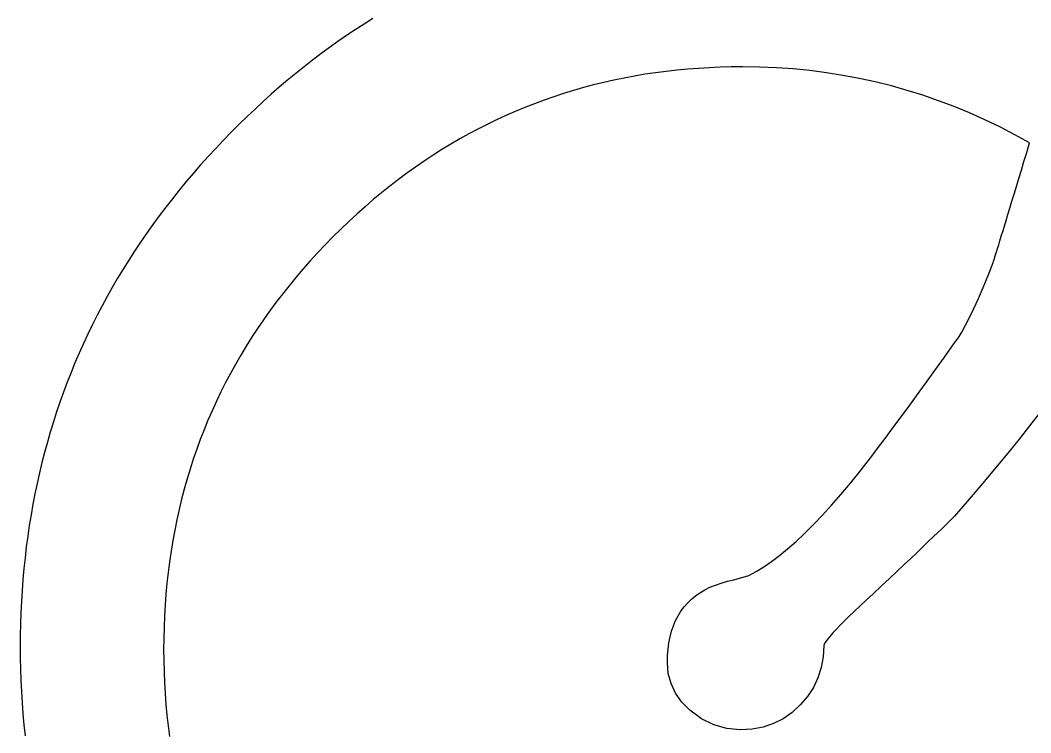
# Model space of a CAD drawing. Extents: x 99982 to 100176, y 99905 to 100011.
# Drawn here: x 100026.18068 to 100026.22882, y 99978.90525 to 99978.93918 of the extents above; entities that cross this region are included whole.
import ezdxf

# ---------------------------------------------------------------- set-up
doc = ezdxf.new("R2010")
doc.units = 0
doc.layers.add('TR_SN_ConstructionSigns', color=7, linetype='Continuous')

msp = doc.modelspace()

# ---------------------------------------------------------------- linework, layer by layer
at = {"layer": 'TR_SN_ConstructionSigns'}
for p, q in [((100026.19706, 99978.938999), (100026.196643, 99978.93873)), ((100026.197479, 99978.939261), (100026.19706, 99978.938999)), ((100026.196643, 99978.93873), (100026.19623, 99978.938454)), ((100026.195819, 99978.938171), (100026.195411, 99978.937881)), ((100026.19623, 99978.938454), (100026.195819, 99978.938171)), ((100026.195006, 99978.937584), (100026.194604, 99978.93728)), ((100026.195411, 99978.937881), (100026.195006, 99978.937584)), ((100026.194604, 99978.93728), (100026.194204, 99978.936969)), ((100026.193808, 99978.936651), (100026.193414, 99978.936326)), ((100026.194204, 99978.936969), (100026.193808, 99978.936651)), ((100026.210444, 99978.936607), (100026.209947, 99978.936523)), ((100026.210945, 99978.936681), (100026.210444, 99978.936607)), ((100026.21145, 99978.936747), (100026.210945, 99978.936681)), ((100026.211958, 99978.936804), (100026.21145, 99978.936747)), ((100026.21247, 99978.936852), (100026.211958, 99978.936804)), ((100026.212986, 99978.936891), (100026.21247, 99978.936852)), ((100026.213505, 99978.936922), (100026.212986, 99978.936891)), ((100026.214028, 99978.936944), (100026.213505, 99978.936922)), ((100026.214554, 99978.936957), (100026.214028, 99978.936944)), ((100026.215084, 99978.936961), (100026.214554, 99978.936957)), ((100026.215898, 99978.93695), (100026.215084, 99978.936961)), ((100026.216705, 99978.936917), (100026.215898, 99978.93695)), ((100026.217506, 99978.936861), (100026.216705, 99978.936917)), ((100026.218301, 99978.936782), (100026.217506, 99978.936861)), ((100026.21909, 99978.936682), (100026.218301, 99978.936782)), ((100026.219872, 99978.936559), (100026.21909, 99978.936682)), ((100026.220648, 99978.936413), (100026.219872, 99978.936559)), ((100026.193414, 99978.936326), (100026.193023, 99978.935994)), ((100026.207994, 99978.936103), (100026.207515, 99978.935976)), ((100026.208477, 99978.936221), (100026.207994, 99978.936103)), ((100026.208963, 99978.936331), (100026.208477, 99978.936221)), ((100026.209453, 99978.936431), (100026.208963, 99978.936331)), ((100026.209947, 99978.936523), (100026.209453, 99978.936431)), ((100026.221417, 99978.936246), (100026.220648, 99978.936413)), ((100026.222181, 99978.936056), (100026.221417, 99978.936246)), ((100026.222938, 99978.935843), (100026.222181, 99978.936056)), ((100026.192635, 99978.935655), (100026.19225, 99978.935309)), ((100026.193023, 99978.935994), (100026.192635, 99978.935655)), ((100026.206568, 99978.935696), (100026.2061, 99978.935543)), ((100026.20704, 99978.93584), (100026.206568, 99978.935696)), ((100026.207515, 99978.935976), (100026.20704, 99978.93584)), ((100026.223688, 99978.935609), (100026.222938, 99978.935843)), ((100026.224433, 99978.935351), (100026.223688, 99978.935609)), ((100026.19225, 99978.935309), (100026.191868, 99978.934956)), ((100026.205175, 99978.93521), (100026.204718, 99978.93503)), ((100026.205636, 99978.935381), (100026.205175, 99978.93521)), ((100026.2061, 99978.935543), (100026.205636, 99978.935381)), ((100026.225171, 99978.935072), (100026.224433, 99978.935351)), ((100026.191868, 99978.934956), (100026.191488, 99978.934597)), ((100026.203814, 99978.934645), (100026.203368, 99978.934439)), ((100026.204264, 99978.934842), (100026.203814, 99978.934645)), ((100026.204718, 99978.93503), (100026.204264, 99978.934842)), ((100026.225903, 99978.93477), (100026.225171, 99978.935072)), ((100026.226628, 99978.934446), (100026.225903, 99978.93477)), ((100026.191111, 99978.93423), (100026.190738, 99978.933856)), ((100026.191488, 99978.934597), (100026.191111, 99978.93423)), ((100026.202925, 99978.934225), (100026.202486, 99978.934002)), ((100026.203368, 99978.934439), (100026.202925, 99978.934225)), ((100026.227347, 99978.934099), (100026.226628, 99978.934446)), ((100026.190738, 99978.933856), (100026.190362, 99978.93347)), ((100026.202051, 99978.93377), (100026.201619, 99978.933529)), ((100026.202486, 99978.934002), (100026.202051, 99978.93377)), ((100026.22806, 99978.93373), (100026.227347, 99978.934099)), ((100026.228767, 99978.933339), (100026.22806, 99978.93373)), ((100026.190362, 99978.93347), (100026.189993, 99978.933081)), ((100026.201191, 99978.933279), (100026.200767, 99978.933021)), ((100026.201619, 99978.933529), (100026.201191, 99978.933279)), ((100026.22863, 99978.932887), (100026.228767, 99978.933339)), ((100026.189631, 99978.932689), (100026.189277, 99978.932295)), ((100026.189993, 99978.933081), (100026.189631, 99978.932689)), ((100026.200346, 99978.932754), (100026.199929, 99978.932478)), ((100026.200767, 99978.933021), (100026.200346, 99978.932754)), ((100026.228499, 99978.932454), (100026.22863, 99978.932887)), ((100026.189277, 99978.932295), (100026.18893, 99978.931897)), ((100026.199929, 99978.932478), (100026.199515, 99978.932193)), ((100026.228374, 99978.932039), (100026.228499, 99978.932454)), ((100026.18893, 99978.931897), (100026.18859, 99978.931496)), ((100026.199106, 99978.9319), (100026.198699, 99978.931598)), ((100026.199515, 99978.932193), (100026.199106, 99978.9319)), ((100026.228254, 99978.931642), (100026.228374, 99978.932039)), ((100026.18859, 99978.931496), (100026.188257, 99978.931093)), ((100026.198297, 99978.931287), (100026.197898, 99978.930967)), ((100026.198699, 99978.931598), (100026.198297, 99978.931287)), ((100026.22803, 99978.930904), (100026.228139, 99978.931264)), ((100026.228139, 99978.931264), (100026.228254, 99978.931642)), ((100026.188257, 99978.931093), (100026.187931, 99978.930686)), ((100026.197898, 99978.930967), (100026.197503, 99978.930639)), ((100026.227927, 99978.930562), (100026.22803, 99978.930904)), ((100026.187612, 99978.930277), (100026.187301, 99978.929865)), ((100026.187931, 99978.930686), (100026.187612, 99978.930277)), ((100026.197111, 99978.930302), (100026.196723, 99978.929956)), ((100026.197503, 99978.930639), (100026.197111, 99978.930302)), ((100026.227828, 99978.930239), (100026.227927, 99978.930562)), ((100026.187301, 99978.929865), (100026.186997, 99978.929449)), ((100026.196723, 99978.929956), (100026.196339, 99978.929601)), ((100026.227649, 99978.929648), (100026.227736, 99978.929934)), ((100026.227736, 99978.929934), (100026.227828, 99978.930239)), ((100026.186997, 99978.929449), (100026.186699, 99978.929031)), ((100026.196339, 99978.929601), (100026.195958, 99978.929238)), ((100026.227491, 99978.92913), (100026.227567, 99978.92938)), ((100026.227567, 99978.92938), (100026.227649, 99978.929648)), ((100026.186699, 99978.929031), (100026.186409, 99978.92861)), ((100026.195581, 99978.928866), (100026.19521, 99978.928487)), ((100026.195958, 99978.929238), (100026.195581, 99978.928866)), ((100026.227355, 99978.928686), (100026.22742, 99978.928899)), ((100026.22742, 99978.928899), (100026.227491, 99978.92913)), ((100026.186409, 99978.92861), (100026.186127, 99978.928186)), ((100026.19521, 99978.928487), (100026.194848, 99978.928105)), ((100026.227241, 99978.928316), (100026.227296, 99978.928492)), ((100026.227296, 99978.928492), (100026.227355, 99978.928686)), ((100026.186127, 99978.928186), (100026.185851, 99978.927759)), ((100026.194848, 99978.928105), (100026.194495, 99978.927719)), ((100026.227079, 99978.927796), (100026.227112, 99978.927898)), ((100026.227112, 99978.927898), (100026.227149, 99978.928019)), ((100026.227149, 99978.928019), (100026.227193, 99978.928158)), ((100026.227193, 99978.928158), (100026.227241, 99978.928316)), ((100026.185851, 99978.927759), (100026.185582, 99978.927329)), ((100026.194495, 99978.927719), (100026.19415, 99978.92733)), ((100026.226787, 99978.927026), (100026.227031, 99978.927646)), ((100026.227031, 99978.927646), (100026.227053, 99978.927712)), ((100026.227053, 99978.927712), (100026.227079, 99978.927796)), ((100026.185582, 99978.927329), (100026.185321, 99978.926896)), ((100026.193814, 99978.926936), (100026.193487, 99978.926539)), ((100026.19415, 99978.92733), (100026.193814, 99978.926936)), ((100026.226552, 99978.926455), (100026.226787, 99978.927026)), ((100026.185067, 99978.926461), (100026.18482, 99978.926022)), ((100026.185321, 99978.926896), (100026.185067, 99978.926461)), ((100026.193487, 99978.926539), (100026.193169, 99978.926139)), ((100026.226328, 99978.925933), (100026.226552, 99978.926455)), ((100026.18482, 99978.926022), (100026.18458, 99978.92558)), ((100026.193169, 99978.926139), (100026.192859, 99978.925734)), ((100026.18458, 99978.92558), (100026.184347, 99978.925136)), ((100026.192859, 99978.925734), (100026.192558, 99978.925326)), ((100026.225909, 99978.925033), (100026.226114, 99978.925459)), ((100026.226114, 99978.925459), (100026.226328, 99978.925933)), ((100026.184347, 99978.925136), (100026.184122, 99978.924688)), ((100026.192558, 99978.925326), (100026.192266, 99978.924914)), ((100026.225715, 99978.924656), (100026.225909, 99978.925033)), ((100026.184122, 99978.924688), (100026.183903, 99978.924238)), ((100026.191982, 99978.924498), (100026.191707, 99978.924078)), ((100026.192266, 99978.924914), (100026.191982, 99978.924498)), ((100026.225531, 99978.924328), (100026.225715, 99978.924656)), ((100026.183903, 99978.924238), (100026.183692, 99978.923785)), ((100026.191707, 99978.924078), (100026.191441, 99978.923655)), ((100026.225193, 99978.923817), (100026.225357, 99978.924048)), ((100026.225357, 99978.924048), (100026.225531, 99978.924328)), ((100026.183692, 99978.923785), (100026.183488, 99978.923328)), ((100026.191441, 99978.923655), (100026.191184, 99978.923228)), ((100026.22471, 99978.923142), (100026.225193, 99978.923817)), ((100026.183488, 99978.923328), (100026.183291, 99978.922869)), ((100026.191184, 99978.923228), (100026.190935, 99978.922797)), ((100026.224246, 99978.922497), (100026.22471, 99978.923142)), ((100026.183291, 99978.922869), (100026.183102, 99978.922407)), ((100026.190935, 99978.922797), (100026.190695, 99978.922363)), ((100026.183102, 99978.922407), (100026.182919, 99978.921942)), ((100026.190695, 99978.922363), (100026.190464, 99978.921925)), ((100026.223803, 99978.921883), (100026.224246, 99978.922497)), ((100026.182919, 99978.921942), (100026.182744, 99978.921474)), ((100026.190464, 99978.921925), (100026.190241, 99978.921483)), ((100026.223379, 99978.921298), (100026.223803, 99978.921883)), ((100026.182744, 99978.921474), (100026.182575, 99978.921003)), ((100026.190241, 99978.921483), (100026.190028, 99978.921037)), ((100026.222975, 99978.920744), (100026.223379, 99978.921298)), ((100026.182575, 99978.921003), (100026.182414, 99978.920529)), ((100026.190028, 99978.921037), (100026.189822, 99978.920588)), ((100026.22259, 99978.92022), (100026.222975, 99978.920744)), ((100026.182414, 99978.920529), (100026.18226, 99978.920052)), ((100026.189822, 99978.920588), (100026.189626, 99978.920135)), ((100026.222226, 99978.919726), (100026.22259, 99978.92022)), ((100026.229216, 99978.920459), (100026.22876, 99978.919867)), ((100026.18226, 99978.920052), (100026.182113, 99978.919573)), ((100026.189626, 99978.920135), (100026.189439, 99978.919678)), ((100026.221881, 99978.919263), (100026.222226, 99978.919726)), ((100026.22876, 99978.919867), (100026.228265, 99978.919239)), ((100026.182113, 99978.919573), (100026.181974, 99978.91909)), ((100026.18926, 99978.919217), (100026.18909, 99978.918753)), ((100026.189439, 99978.919678), (100026.18926, 99978.919217)), ((100026.221557, 99978.918829), (100026.221881, 99978.919263)), ((100026.228265, 99978.919239), (100026.22773, 99978.918575)), ((100026.181974, 99978.91909), (100026.181841, 99978.918604)), ((100026.18909, 99978.918753), (100026.188928, 99978.918285)), ((100026.221252, 99978.918426), (100026.221557, 99978.918829)), ((100026.181841, 99978.918604), (100026.181716, 99978.918116)), ((100026.188928, 99978.918285), (100026.188775, 99978.917813)), ((100026.220967, 99978.918053), (100026.221252, 99978.918426)), ((100026.22773, 99978.918575), (100026.227155, 99978.917877)), ((100026.181716, 99978.918116), (100026.181598, 99978.917624)), ((100026.188775, 99978.917813), (100026.188631, 99978.917337)), ((100026.220702, 99978.917711), (100026.220967, 99978.918053)), ((100026.227155, 99978.917877), (100026.22654, 99978.917143)), ((100026.181598, 99978.917624), (100026.181487, 99978.91713)), ((100026.188631, 99978.917337), (100026.188496, 99978.916858)), ((100026.220235, 99978.917137), (100026.220702, 99978.917711)), ((100026.181487, 99978.91713), (100026.181383, 99978.916633)), ((100026.188496, 99978.916858), (100026.18837, 99978.916375)), ((100026.219779, 99978.916596), (100026.220235, 99978.917137)), ((100026.22654, 99978.917143), (100026.225886, 99978.916374)), ((100026.181383, 99978.916633), (100026.181287, 99978.916132)), ((100026.18837, 99978.916375), (100026.188252, 99978.915888)), ((100026.219332, 99978.916086), (100026.219779, 99978.916596)), ((100026.225886, 99978.916374), (100026.225191, 99978.915569)), ((100026.181287, 99978.916132), (100026.181197, 99978.915629)), ((100026.188252, 99978.915888), (100026.188143, 99978.915398)), ((100026.218894, 99978.915609), (100026.219332, 99978.916086)), ((100026.181197, 99978.915629), (100026.181115, 99978.915123)), ((100026.188143, 99978.915398), (100026.188043, 99978.914904)), ((100026.218467, 99978.915163), (100026.218894, 99978.915609)), ((100026.225072, 99978.91545), (100026.224933, 99978.915313)), ((100026.225191, 99978.915569), (100026.225072, 99978.91545)), ((100026.181115, 99978.915123), (100026.181039, 99978.914614)), ((100026.188043, 99978.914904), (100026.187951, 99978.914406)), ((100026.218048, 99978.914749), (100026.218467, 99978.915163)), ((100026.224596, 99978.914984), (100026.224397, 99978.914792)), ((100026.224775, 99978.915158), (100026.224596, 99978.914984)), ((100026.224933, 99978.915313), (100026.224775, 99978.915158)), ((100026.181039, 99978.914614), (100026.180971, 99978.914102)), ((100026.187951, 99978.914406), (100026.187868, 99978.913904)), ((100026.21764, 99978.914367), (100026.218048, 99978.914749)), ((100026.224179, 99978.914582), (100026.22394, 99978.914354)), ((100026.224397, 99978.914792), (100026.224179, 99978.914582)), ((100026.180971, 99978.914102), (100026.180911, 99978.913587)), ((100026.187868, 99978.913904), (100026.187794, 99978.913398)), ((100026.216852, 99978.913698), (100026.217241, 99978.914016)), ((100026.217241, 99978.914016), (100026.21764, 99978.914367)), ((100026.223681, 99978.914107), (100026.223403, 99978.913842)), ((100026.22394, 99978.914354), (100026.223681, 99978.914107)), ((100026.180911, 99978.913587), (100026.180857, 99978.913069)), ((100026.216473, 99978.913411), (100026.216852, 99978.913698)), ((100026.223104, 99978.913559), (100026.222786, 99978.913258)), ((100026.223403, 99978.913842), (100026.223104, 99978.913559)), ((100026.180857, 99978.913069), (100026.18081, 99978.912549)), ((100026.187794, 99978.913398), (100026.187728, 99978.912889)), ((100026.215743, 99978.912934), (100026.216103, 99978.913156)), ((100026.216103, 99978.913156), (100026.216473, 99978.913411)), ((100026.222786, 99978.913258), (100026.222448, 99978.912938)), ((100026.18081, 99978.912549), (100026.180771, 99978.912025)), ((100026.187728, 99978.912889), (100026.187672, 99978.912376)), ((100026.214077, 99978.912384), (100026.21437, 99978.912466)), ((100026.21437, 99978.912466), (100026.214678, 99978.912535)), ((100026.214678, 99978.912535), (100026.215393, 99978.912742)), ((100026.215393, 99978.912742), (100026.215743, 99978.912934)), ((100026.222089, 99978.9126), (100026.221711, 99978.912244)), ((100026.222448, 99978.912938), (100026.222089, 99978.9126)), ((100026.180771, 99978.912025), (100026.180739, 99978.911498)), ((100026.187672, 99978.912376), (100026.187624, 99978.91186)), ((100026.213064, 99978.91192), (100026.213294, 99978.912057)), ((100026.213294, 99978.912057), (100026.213539, 99978.912179)), ((100026.213539, 99978.912179), (100026.2138, 99978.912288)), ((100026.2138, 99978.912288), (100026.214077, 99978.912384)), ((100026.221711, 99978.912244), (100026.221313, 99978.911869)), ((100026.180739, 99978.911498), (100026.180714, 99978.910969)), ((100026.187624, 99978.91186), (100026.187584, 99978.911339)), ((100026.212471, 99978.911432), (100026.212653, 99978.911608)), ((100026.212653, 99978.911608), (100026.212851, 99978.911771)), ((100026.212851, 99978.911771), (100026.213064, 99978.91192)), ((100026.220989, 99978.91157), (100026.22069, 99978.91129)), ((100026.221313, 99978.911869), (100026.220989, 99978.91157)), ((100026.187584, 99978.911339), (100026.187554, 99978.910815)), ((100026.21202, 99978.910821), (100026.212154, 99978.911038)), ((100026.212154, 99978.911038), (100026.212305, 99978.911242)), ((100026.212305, 99978.911242), (100026.212471, 99978.911432)), ((100026.220414, 99978.911029), (100026.220163, 99978.910787)), ((100026.22069, 99978.91129), (100026.220414, 99978.911029)), ((100026.180714, 99978.910969), (100026.180696, 99978.910436)), ((100026.187554, 99978.910815), (100026.187532, 99978.910287)), ((100026.211798, 99978.910347), (100026.211901, 99978.910591)), ((100026.211901, 99978.910591), (100026.21202, 99978.910821)), ((100026.219935, 99978.910563), (100026.219732, 99978.910359)), ((100026.220163, 99978.910787), (100026.219935, 99978.910563)), ((100026.180696, 99978.910436), (100026.180685, 99978.909901)), ((100026.187532, 99978.910287), (100026.187519, 99978.909755)), ((100026.21164, 99978.90982), (100026.211711, 99978.91009)), ((100026.211711, 99978.91009), (100026.211798, 99978.910347)), ((100026.219552, 99978.910173), (100026.219396, 99978.910006)), ((100026.219732, 99978.910359), (100026.219552, 99978.910173)), ((100026.180685, 99978.909901), (100026.180682, 99978.909363)), ((100026.187519, 99978.909755), (100026.187515, 99978.90922)), ((100026.211585, 99978.909536), (100026.21164, 99978.90982)), ((100026.219073, 99978.909619), (100026.219013, 99978.909528)), ((100026.219157, 99978.909729), (100026.219073, 99978.909619)), ((100026.219264, 99978.909858), (100026.219157, 99978.909729)), ((100026.219396, 99978.910006), (100026.219264, 99978.909858)), ((100026.180682, 99978.909363), (100026.180685, 99978.90882)), ((100026.187515, 99978.90922), (100026.187519, 99978.908689)), ((100026.211521, 99978.908927), (100026.211545, 99978.909238)), ((100026.211545, 99978.909238), (100026.211585, 99978.909536)), ((100026.218965, 99978.909402), (100026.218934, 99978.908867)), ((100026.218977, 99978.909456), (100026.218965, 99978.909402)), ((100026.219013, 99978.909528), (100026.218977, 99978.909456)), ((100026.180685, 99978.90882), (100026.180696, 99978.908281)), ((100026.187519, 99978.908689), (100026.187532, 99978.908162)), ((100026.211513, 99978.908603), (100026.211521, 99978.908927)), ((100026.218934, 99978.908867), (100026.21884, 99978.908357)), ((100026.180696, 99978.908281), (100026.180714, 99978.907745)), ((100026.187532, 99978.908162), (100026.187554, 99978.907639)), ((100026.211556, 99978.908081), (100026.211513, 99978.908603)), ((100026.21884, 99978.908357), (100026.218684, 99978.907873)), ((100026.180714, 99978.907745), (100026.180739, 99978.907212)), ((100026.211685, 99978.907592), (100026.211556, 99978.908081)), ((100026.218684, 99978.907873), (100026.218466, 99978.907415)), ((100026.180739, 99978.907212), (100026.180771, 99978.906682)), ((100026.187554, 99978.907639), (100026.187584, 99978.907119)), ((100026.211899, 99978.907137), (100026.211685, 99978.907592)), ((100026.218466, 99978.907415), (100026.218185, 99978.906983)), ((100026.187584, 99978.907119), (100026.187624, 99978.906603)), ((100026.212199, 99978.906714), (100026.211899, 99978.907137)), ((100026.212585, 99978.906325), (100026.212199, 99978.906714)), ((100026.218185, 99978.906983), (100026.217842, 99978.906576)), ((100026.180771, 99978.906682), (100026.18081, 99978.906155)), ((100026.187624, 99978.906603), (100026.187672, 99978.90609)), ((100026.213137, 99978.905918), (100026.212585, 99978.906325)), ((100026.217451, 99978.906215), (100026.217025, 99978.905919)), ((100026.217842, 99978.906576), (100026.217451, 99978.906215)), ((100026.18081, 99978.906155), (100026.180857, 99978.905631)), ((100026.187672, 99978.90609), (100026.187728, 99978.905581)), ((100026.213721, 99978.905627), (100026.213137, 99978.905918)), ((100026.217025, 99978.905919), (100026.216566, 99978.905689)), ((100026.180857, 99978.905631), (100026.180911, 99978.90511)), ((100026.187728, 99978.905581), (100026.187794, 99978.905075)), ((100026.214336, 99978.905452), (100026.213721, 99978.905627)), ((100026.214984, 99978.905394), (100026.214336, 99978.905452)), ((100026.215545, 99978.905427), (100026.214984, 99978.905394)), ((100026.216073, 99978.905525), (100026.215545, 99978.905427)), ((100026.216566, 99978.905689), (100026.216073, 99978.905525))]:
    msp.add_line(p, q, dxfattribs=at)

doc.saveas('drawing.dxf')
